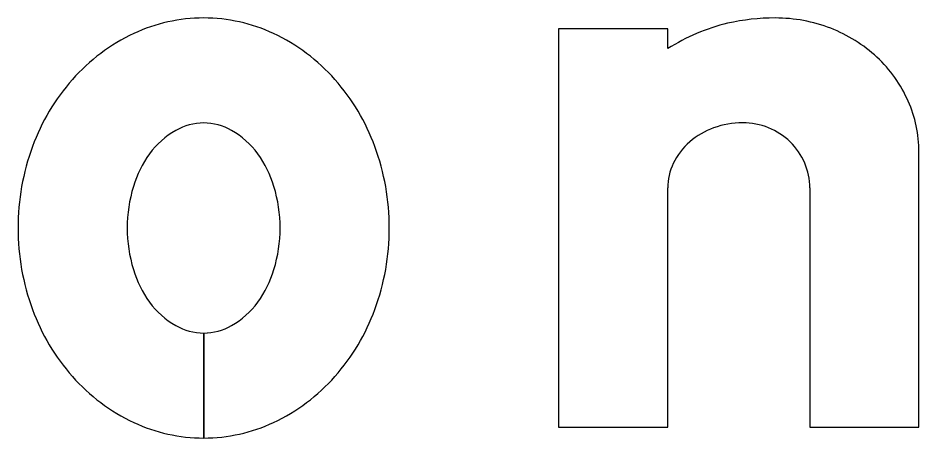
# Model space of a CAD drawing. Extents: x 1806251 to 1809821, y 414895 to 422886.
# Drawn here: x 1809677.4341 to 1809677.5991, y 415222.3291 to 415222.4061 of the extents above; entities that cross this region are included whole.
import ezdxf

# ---------------------------------------------------------------- set-up
doc = ezdxf.new("R2010")
doc.units = 0
for name, color, linetype in [('GSBWFILL', 7, 'Continuous'), ('GSCOLORFILL', 7, 'Continuous'), ('GSOUTLINE', 7, 'Continuous')]:
    doc.layers.add(name, color=color, linetype=linetype)

msp = doc.modelspace()

# ---------------------------------------------------------------- linework, layer by layer
at = {"layer": 'GSBWFILL'}
for p, q in [((1809677.5790927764, 415222.3749318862), (1809677.5790927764, 415222.33107288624)), ((1809677.4680928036, 415222.3483228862), (1809677.4680928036, 415222.32907288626)), ((1809677.4680978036, 415222.32907288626), (1809677.4680978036, 415222.3483228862))]:
    msp.add_line(p, q, dxfattribs=at)
for points in [[(1809677.5530928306, 415222.4004613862), (1809677.5530928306, 415222.4040728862), (1809677.5330928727, 415222.4040728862), (1809677.5330928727, 415222.33107288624), (1809677.5530928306, 415222.33107288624), (1809677.5530928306, 415222.3749318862)], [(1809677.5790927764, 415222.33107288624), (1809677.5990927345, 415222.33107288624), (1809677.5990927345, 415222.38151438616)]]:
    msp.add_lwpolyline(points, dxfattribs=at)
for centre, major_axis, ratio, start_param, end_param in [((1809677.4680928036, 415222.3759373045), (1.8452721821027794e-18, 0.030135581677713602), 0.9999979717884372, 0, 0.4385709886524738), ((1809677.4680928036, 415222.3759373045), (1.845272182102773e-18, 0.030135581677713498), 0.9999979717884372, 5.844614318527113, 6.283185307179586), ((1809677.572780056, 415222.36607027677), (2.4494533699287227e-18, 0.04000260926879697), 0.9999979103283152, 0, 0.21998619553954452), ((1809677.572780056, 415222.3779176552), (1.7240106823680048e-18, 0.02815523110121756), 0.999997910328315, 5.914285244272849, 6.283185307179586), ((1809677.5724391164, 415222.3700871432), (2.2051146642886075e-18, 0.036012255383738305), 0.9999979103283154, 0.23508775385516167, 0.5671317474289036), ((1809677.5734580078, 415222.3796712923), (1.6088863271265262e-18, 0.02627510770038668), 0.9999979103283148, 5.532257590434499, 5.9142852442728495), ((1809677.4699923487, 415222.3718874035), (2.119179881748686e-18, 0.03460883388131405), 0.9999979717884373, 0.43857098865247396, 0.8473876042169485), ((1809677.466193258, 415222.3718874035), (2.1191798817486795e-18, 0.034608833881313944), 0.999997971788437, 5.435797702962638, 5.844614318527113), ((1809677.5745049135, 415222.3807929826), (1.5149349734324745e-18, 0.02474076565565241), 0.9999979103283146, 5.130076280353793, 5.5322576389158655), ((1809677.4729548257, 415222.36927118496), (2.36119023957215e-18, 0.0385611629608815), 0.9999979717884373, 0.8473876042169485, 1.2201165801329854), ((1809677.4632307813, 415222.36927118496), (2.3611902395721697e-18, 0.03856116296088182), 0.9999979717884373, 5.063068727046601, 5.435797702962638), ((1809677.576130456, 415222.38151440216), (1.4060369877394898e-18, 0.022962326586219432), 0.9999979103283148, 4.71238898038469, 5.130076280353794), ((1809677.4680928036, 415222.37649776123), (6.322315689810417e-19, 0.01032512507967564), 0.9999979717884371, 0, 0.517723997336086), ((1809677.4680928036, 415222.37649776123), (6.32231568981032e-19, 0.010325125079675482), 0.9999979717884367, 5.7654613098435, 6.283185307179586), ((1809677.566141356, 415222.3729819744), (8.426853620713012e-19, 0.013762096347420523), 0.9999979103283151, 0.3457036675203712, 0.7157182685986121), ((1809677.5668125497, 415222.3711184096), (9.639713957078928e-19, 0.015742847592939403), 0.9999979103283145, 0, 0.3457036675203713), ((1809677.5668125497, 415222.37422769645), (7.735824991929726e-19, 0.012633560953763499), 0.9999979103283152, 5.900623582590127, 6.283185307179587), ((1809677.5669504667, 415222.37457044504), (7.509598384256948e-19, 0.012264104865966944), 0.9999979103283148, 5.512269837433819, 5.900623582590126), ((1809677.4705358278, 415222.37220831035), (9.34497250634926e-19, 0.015261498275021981), 0.9999979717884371, 0.5177239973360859, 0.9420000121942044), ((1809677.4656497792, 415222.37220831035), (9.344972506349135e-19, 0.015261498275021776), 0.9999979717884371, 5.341185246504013, 5.765461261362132), ((1809677.56510805, 415222.37417033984), (7.462577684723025e-19, 0.012187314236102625), 0.9999979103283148, 0.7157182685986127, 1.1262308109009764), ((1809677.5671638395, 415222.37479008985), (7.322091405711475e-19, 0.011957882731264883), 0.9999979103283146, 5.115435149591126, 5.51226978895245), ((1809677.4775975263, 415222.3675728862), (2.663897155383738e-18, 0.0435047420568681), 0.999997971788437, 1.2201165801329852, 1.5707963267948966), ((1809677.4743901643, 415222.3694051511), (1.2263236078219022e-18, 0.020027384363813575), 0.9999979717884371, 0.9420000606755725, 1.278196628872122), ((1809677.461795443, 415222.3694051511), (1.2263236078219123e-18, 0.02002738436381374), 0.9999979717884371, 5.004988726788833, 5.341185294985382), ((1809677.4585880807, 415222.3675728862), (2.663897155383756e-18, 0.0435047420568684), 0.999997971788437, 4.71238898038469, 5.063068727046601), ((1809677.5635098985, 415222.37493165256), (6.378627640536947e-19, 0.010417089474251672), 0.9999979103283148, 1.126230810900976, 1.5707963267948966), ((1809677.5674958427, 415222.37493165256), (7.101088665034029e-19, 0.01159695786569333), 0.9999979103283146, 4.71238898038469, 5.115435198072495), ((1809677.480472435, 415222.3675728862), (1.6152881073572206e-18, 0.02637965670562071), 0.999997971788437, 1.278196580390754, 1.5707963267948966), ((1809677.455713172, 415222.3675728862), (1.6152881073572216e-18, 0.026379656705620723), 0.9999979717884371, 4.71238898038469, 5.004988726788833), ((1809677.4775975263, 415222.3675728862), (2.6638971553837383e-18, 0.043504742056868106), 0.999997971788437, 1.570796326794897, 1.9214760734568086), ((1809677.480472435, 415222.3675728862), (1.6152881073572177e-18, 0.02637965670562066), 0.9999979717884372, 1.5707963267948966, 1.8633960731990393), ((1809677.455713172, 415222.3675728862), (1.6152881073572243e-18, 0.026379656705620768), 0.9999979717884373, 4.4197892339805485, 4.712388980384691), ((1809677.4585880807, 415222.3675728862), (2.663897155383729e-18, 0.043504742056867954), 0.9999979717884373, 4.361709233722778, 4.71238898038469), ((1809677.4743901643, 415222.36574062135), (1.2263236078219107e-18, 0.020027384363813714), 0.9999979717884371, 1.8633960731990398, 2.199592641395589), ((1809677.461795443, 415222.36574062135), (1.2263236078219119e-18, 0.02002738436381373), 0.9999979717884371, 4.083592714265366, 4.419789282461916), ((1809677.4705358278, 415222.3629374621), (9.344972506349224e-19, 0.015261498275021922), 0.9999979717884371, 2.199592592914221, 2.623868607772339), ((1809677.4656497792, 415222.3629374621), (9.34497250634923e-19, 0.01526149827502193), 0.9999979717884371, 3.6593166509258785, 4.083592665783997), ((1809677.4729548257, 415222.36587458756), (2.3611902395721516e-18, 0.03856116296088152), 0.9999979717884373, 1.9214760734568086, 2.2942050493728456), ((1809677.4632307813, 415222.36587458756), (2.361190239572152e-18, 0.03856116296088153), 0.9999979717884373, 3.9889802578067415, 4.361709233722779), ((1809677.4680928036, 415222.3586480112), (6.32231568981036e-19, 0.010325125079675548), 0.9999979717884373, 2.6238686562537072, 3.141592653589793), ((1809677.4680928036, 415222.3586480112), (6.322315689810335e-19, 0.010325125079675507), 0.9999979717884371, 3.1420768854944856, 3.6593166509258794), ((1809677.4699923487, 415222.363258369), (2.119179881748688e-18, 0.03460883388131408), 0.9999979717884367, 2.2942050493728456, 2.70302166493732), ((1809677.466193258, 415222.363258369), (2.1191798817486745e-18, 0.03460883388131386), 0.9999979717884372, 3.5801636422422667, 3.988980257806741), ((1809677.4680928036, 415222.35920846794), (1.845272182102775e-18, 0.030135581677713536), 0.9999979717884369, 2.7030216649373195, 3.141592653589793), ((1809677.4680928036, 415222.35920846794), (1.8452721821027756e-18, 0.030135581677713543), 0.9999979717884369, 3.1417586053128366, 3.5801636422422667)]:
    msp.add_ellipse(centre, major_axis=major_axis, ratio=ratio, start_param=start_param, end_param=end_param, dxfattribs=at)
at = {"layer": 'GSCOLORFILL'}
for p, q in [((1809677.5790927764, 415222.3749318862), (1809677.5790927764, 415222.33107288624)), ((1809677.4680928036, 415222.3483228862), (1809677.4680928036, 415222.32907288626)), ((1809677.4680978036, 415222.32907288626), (1809677.4680978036, 415222.3483228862))]:
    msp.add_line(p, q, dxfattribs=at)
for points in [[(1809677.5530928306, 415222.4004613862), (1809677.5530928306, 415222.4040728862), (1809677.5330928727, 415222.4040728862), (1809677.5330928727, 415222.33107288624), (1809677.5530928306, 415222.33107288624), (1809677.5530928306, 415222.3749318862)], [(1809677.5790927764, 415222.33107288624), (1809677.5990927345, 415222.33107288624), (1809677.5990927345, 415222.38151438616)]]:
    msp.add_lwpolyline(points, dxfattribs=at)
for centre, major_axis, ratio, start_param, end_param in [((1809677.4680928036, 415222.3759373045), (1.8452721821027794e-18, 0.030135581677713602), 0.9999979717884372, 0, 0.4385709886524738), ((1809677.4680928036, 415222.3759373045), (1.845272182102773e-18, 0.030135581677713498), 0.9999979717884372, 5.844614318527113, 6.283185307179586), ((1809677.572780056, 415222.36607027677), (2.4494533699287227e-18, 0.04000260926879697), 0.9999979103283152, 0, 0.21998619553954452), ((1809677.572780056, 415222.3779176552), (1.7240106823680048e-18, 0.02815523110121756), 0.999997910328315, 5.914285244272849, 6.283185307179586), ((1809677.5724391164, 415222.3700871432), (2.2051146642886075e-18, 0.036012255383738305), 0.9999979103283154, 0.23508775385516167, 0.5671317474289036), ((1809677.5734580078, 415222.3796712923), (1.6088863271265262e-18, 0.02627510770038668), 0.9999979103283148, 5.532257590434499, 5.9142852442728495), ((1809677.4699923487, 415222.3718874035), (2.119179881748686e-18, 0.03460883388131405), 0.9999979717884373, 0.43857098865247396, 0.8473876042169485), ((1809677.466193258, 415222.3718874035), (2.1191798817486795e-18, 0.034608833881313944), 0.999997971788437, 5.435797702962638, 5.844614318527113), ((1809677.5745049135, 415222.3807929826), (1.5149349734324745e-18, 0.02474076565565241), 0.9999979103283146, 5.130076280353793, 5.5322576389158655), ((1809677.4729548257, 415222.36927118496), (2.36119023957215e-18, 0.0385611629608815), 0.9999979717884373, 0.8473876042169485, 1.2201165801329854), ((1809677.4632307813, 415222.36927118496), (2.3611902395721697e-18, 0.03856116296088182), 0.9999979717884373, 5.063068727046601, 5.435797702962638), ((1809677.576130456, 415222.38151440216), (1.4060369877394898e-18, 0.022962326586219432), 0.9999979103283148, 4.71238898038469, 5.130076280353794), ((1809677.4680928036, 415222.37649776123), (6.322315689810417e-19, 0.01032512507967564), 0.9999979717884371, 0, 0.517723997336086), ((1809677.4680928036, 415222.37649776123), (6.32231568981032e-19, 0.010325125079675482), 0.9999979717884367, 5.7654613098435, 6.283185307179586), ((1809677.566141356, 415222.3729819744), (8.426853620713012e-19, 0.013762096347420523), 0.9999979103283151, 0.3457036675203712, 0.7157182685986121), ((1809677.5668125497, 415222.3711184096), (9.639713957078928e-19, 0.015742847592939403), 0.9999979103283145, 0, 0.3457036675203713), ((1809677.5668125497, 415222.37422769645), (7.735824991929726e-19, 0.012633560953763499), 0.9999979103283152, 5.900623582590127, 6.283185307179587), ((1809677.5669504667, 415222.37457044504), (7.509598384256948e-19, 0.012264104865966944), 0.9999979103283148, 5.512269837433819, 5.900623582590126), ((1809677.4705358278, 415222.37220831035), (9.34497250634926e-19, 0.015261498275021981), 0.9999979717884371, 0.5177239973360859, 0.9420000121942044), ((1809677.4656497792, 415222.37220831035), (9.344972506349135e-19, 0.015261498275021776), 0.9999979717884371, 5.341185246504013, 5.765461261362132), ((1809677.56510805, 415222.37417033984), (7.462577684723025e-19, 0.012187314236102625), 0.9999979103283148, 0.7157182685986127, 1.1262308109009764), ((1809677.5671638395, 415222.37479008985), (7.322091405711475e-19, 0.011957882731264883), 0.9999979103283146, 5.115435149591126, 5.51226978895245), ((1809677.4775975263, 415222.3675728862), (2.663897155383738e-18, 0.0435047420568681), 0.999997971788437, 1.2201165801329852, 1.5707963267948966), ((1809677.4743901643, 415222.3694051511), (1.2263236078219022e-18, 0.020027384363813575), 0.9999979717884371, 0.9420000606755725, 1.278196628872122), ((1809677.461795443, 415222.3694051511), (1.2263236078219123e-18, 0.02002738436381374), 0.9999979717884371, 5.004988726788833, 5.341185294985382), ((1809677.4585880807, 415222.3675728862), (2.663897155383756e-18, 0.0435047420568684), 0.999997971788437, 4.71238898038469, 5.063068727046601), ((1809677.5635098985, 415222.37493165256), (6.378627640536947e-19, 0.010417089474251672), 0.9999979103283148, 1.126230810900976, 1.5707963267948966), ((1809677.5674958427, 415222.37493165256), (7.101088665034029e-19, 0.01159695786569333), 0.9999979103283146, 4.71238898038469, 5.115435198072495), ((1809677.480472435, 415222.3675728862), (1.6152881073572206e-18, 0.02637965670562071), 0.999997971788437, 1.278196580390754, 1.5707963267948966), ((1809677.455713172, 415222.3675728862), (1.6152881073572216e-18, 0.026379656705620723), 0.9999979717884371, 4.71238898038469, 5.004988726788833), ((1809677.4775975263, 415222.3675728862), (2.6638971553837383e-18, 0.043504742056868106), 0.999997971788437, 1.570796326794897, 1.9214760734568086), ((1809677.480472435, 415222.3675728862), (1.6152881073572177e-18, 0.02637965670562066), 0.9999979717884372, 1.5707963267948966, 1.8633960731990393), ((1809677.455713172, 415222.3675728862), (1.6152881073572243e-18, 0.026379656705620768), 0.9999979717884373, 4.4197892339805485, 4.712388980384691), ((1809677.4585880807, 415222.3675728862), (2.663897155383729e-18, 0.043504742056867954), 0.9999979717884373, 4.361709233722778, 4.71238898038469), ((1809677.4743901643, 415222.36574062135), (1.2263236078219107e-18, 0.020027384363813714), 0.9999979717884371, 1.8633960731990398, 2.199592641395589), ((1809677.461795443, 415222.36574062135), (1.2263236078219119e-18, 0.02002738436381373), 0.9999979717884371, 4.083592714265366, 4.419789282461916), ((1809677.4705358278, 415222.3629374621), (9.344972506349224e-19, 0.015261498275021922), 0.9999979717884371, 2.199592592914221, 2.623868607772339), ((1809677.4656497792, 415222.3629374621), (9.34497250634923e-19, 0.01526149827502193), 0.9999979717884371, 3.6593166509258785, 4.083592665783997), ((1809677.4729548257, 415222.36587458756), (2.3611902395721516e-18, 0.03856116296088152), 0.9999979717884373, 1.9214760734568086, 2.2942050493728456), ((1809677.4632307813, 415222.36587458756), (2.361190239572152e-18, 0.03856116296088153), 0.9999979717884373, 3.9889802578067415, 4.361709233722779), ((1809677.4680928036, 415222.3586480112), (6.32231568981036e-19, 0.010325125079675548), 0.9999979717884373, 2.6238686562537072, 3.141592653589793), ((1809677.4680928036, 415222.3586480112), (6.322315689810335e-19, 0.010325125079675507), 0.9999979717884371, 3.1420768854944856, 3.6593166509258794), ((1809677.4699923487, 415222.363258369), (2.119179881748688e-18, 0.03460883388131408), 0.9999979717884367, 2.2942050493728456, 2.70302166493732), ((1809677.466193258, 415222.363258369), (2.1191798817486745e-18, 0.03460883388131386), 0.9999979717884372, 3.5801636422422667, 3.988980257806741), ((1809677.4680928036, 415222.35920846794), (1.845272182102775e-18, 0.030135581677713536), 0.9999979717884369, 2.7030216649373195, 3.141592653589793), ((1809677.4680928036, 415222.35920846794), (1.8452721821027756e-18, 0.030135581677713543), 0.9999979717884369, 3.1417586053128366, 3.5801636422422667)]:
    msp.add_ellipse(centre, major_axis=major_axis, ratio=ratio, start_param=start_param, end_param=end_param, dxfattribs=at)
at = {"layer": 'GSOUTLINE'}
msp.add_line((1809677.5790927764, 415222.3749318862), (1809677.5790927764, 415222.33107288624), dxfattribs=at)
for points in [[(1809677.5530928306, 415222.4004613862), (1809677.5530928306, 415222.4040728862), (1809677.5330928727, 415222.4040728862), (1809677.5330928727, 415222.33107288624), (1809677.5530928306, 415222.33107288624), (1809677.5530928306, 415222.3749318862)], [(1809677.5790927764, 415222.33107288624), (1809677.5990927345, 415222.33107288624), (1809677.5990927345, 415222.38151438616)]]:
    msp.add_lwpolyline(points, dxfattribs=at)
for centre, major_axis, ratio, start_param, end_param in [((1809677.4680928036, 415222.3759373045), (1.8452721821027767e-18, 0.03013558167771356), 0.9999979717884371, 0, 0.4385709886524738), ((1809677.4680928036, 415222.3759373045), (1.8452721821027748e-18, 0.03013558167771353), 0.9999979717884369, 5.844614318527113, 6.283185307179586), ((1809677.572780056, 415222.36607027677), (2.449453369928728e-18, 0.04000260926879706), 0.9999979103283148, 0, 0.21998619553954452), ((1809677.572780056, 415222.3779176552), (1.7240106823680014e-18, 0.028155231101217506), 0.9999979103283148, 5.914285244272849, 6.283185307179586), ((1809677.5724391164, 415222.3700871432), (2.2051146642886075e-18, 0.036012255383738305), 0.9999979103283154, 0.23508775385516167, 0.5671317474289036), ((1809677.5734580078, 415222.3796712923), (1.6088863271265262e-18, 0.02627510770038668), 0.9999979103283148, 5.532257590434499, 5.9142852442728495), ((1809677.4699923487, 415222.3718874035), (2.119179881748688e-18, 0.03460883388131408), 0.9999979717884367, 0.43857098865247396, 0.8473876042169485), ((1809677.466193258, 415222.3718874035), (2.1191798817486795e-18, 0.034608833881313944), 0.999997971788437, 5.435797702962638, 5.844614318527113), ((1809677.5745049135, 415222.3807929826), (1.5149349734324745e-18, 0.02474076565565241), 0.9999979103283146, 5.130076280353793, 5.5322576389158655), ((1809677.4729548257, 415222.36927118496), (2.361190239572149e-18, 0.03856116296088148), 0.9999979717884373, 0.8473876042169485, 1.2201165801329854), ((1809677.4632307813, 415222.36927118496), (2.3611902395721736e-18, 0.038561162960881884), 0.9999979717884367, 5.063068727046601, 5.435797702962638), ((1809677.576130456, 415222.38151440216), (1.4060369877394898e-18, 0.022962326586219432), 0.9999979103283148, 4.71238898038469, 5.130076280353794), ((1809677.4680928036, 415222.37649776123), (6.3223156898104e-19, 0.010325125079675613), 0.999997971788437, 0, 0.517723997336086), ((1809677.4680928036, 415222.37649776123), (6.322315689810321e-19, 0.010325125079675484), 0.9999979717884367, 5.7654613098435, 6.283185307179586), ((1809677.566141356, 415222.3729819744), (8.426853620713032e-19, 0.013762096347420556), 0.9999979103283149, 0.3457036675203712, 0.7157182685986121), ((1809677.5668125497, 415222.3711184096), (9.639713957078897e-19, 0.015742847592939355), 0.9999979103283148, 0, 0.3457036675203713), ((1809677.5668125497, 415222.37422769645), (7.735824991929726e-19, 0.012633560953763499), 0.9999979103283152, 5.900623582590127, 6.283185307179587), ((1809677.5669504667, 415222.37457044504), (7.509598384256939e-19, 0.012264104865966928), 0.9999979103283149, 5.512269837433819, 5.900623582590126), ((1809677.4705358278, 415222.37220831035), (9.344972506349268e-19, 0.015261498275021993), 0.9999979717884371, 0.5177239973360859, 0.9420000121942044), ((1809677.4656497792, 415222.37220831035), (9.344972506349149e-19, 0.015261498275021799), 0.9999979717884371, 5.341185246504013, 5.765461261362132), ((1809677.56510805, 415222.37417033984), (7.462577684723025e-19, 0.012187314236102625), 0.9999979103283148, 0.7157182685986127, 1.1262308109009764), ((1809677.5671638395, 415222.37479008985), (7.32209140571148e-19, 0.011957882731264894), 0.9999979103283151, 5.115435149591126, 5.51226978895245), ((1809677.4775975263, 415222.3675728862), (2.6638971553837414e-18, 0.043504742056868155), 0.9999979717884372, 1.2201165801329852, 1.5707963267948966), ((1809677.4743901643, 415222.3694051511), (1.2263236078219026e-18, 0.020027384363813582), 0.9999979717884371, 0.9420000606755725, 1.278196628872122), ((1809677.461795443, 415222.3694051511), (1.2263236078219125e-18, 0.020027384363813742), 0.9999979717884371, 5.004988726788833, 5.341185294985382), ((1809677.4585880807, 415222.3675728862), (2.6638971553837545e-18, 0.04350474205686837), 0.999997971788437, 4.71238898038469, 5.063068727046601), ((1809677.5635098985, 415222.37493165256), (6.378627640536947e-19, 0.010417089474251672), 0.9999979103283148, 1.126230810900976, 1.5707963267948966), ((1809677.5674958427, 415222.37493165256), (7.101088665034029e-19, 0.01159695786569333), 0.9999979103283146, 4.71238898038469, 5.115435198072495), ((1809677.480472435, 415222.3675728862), (1.6152881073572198e-18, 0.026379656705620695), 0.9999979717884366, 1.278196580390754, 1.5707963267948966), ((1809677.455713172, 415222.3675728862), (1.6152881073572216e-18, 0.026379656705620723), 0.9999979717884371, 4.71238898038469, 5.004988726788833), ((1809677.4775975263, 415222.3675728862), (2.6638971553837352e-18, 0.04350474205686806), 0.999997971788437, 1.5707963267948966, 1.9214760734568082), ((1809677.480472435, 415222.3675728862), (1.6152881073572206e-18, 0.02637965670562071), 0.999997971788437, 1.5707963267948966, 1.8633960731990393), ((1809677.455713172, 415222.3675728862), (1.615288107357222e-18, 0.02637965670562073), 0.9999979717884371, 4.4197892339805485, 4.712388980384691), ((1809677.4585880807, 415222.3675728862), (2.66389715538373e-18, 0.04350474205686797), 0.9999979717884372, 4.361709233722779, 4.71238898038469), ((1809677.4743901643, 415222.36574062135), (1.2263236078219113e-18, 0.02002738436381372), 0.9999979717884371, 1.8633960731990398, 2.199592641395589), ((1809677.461795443, 415222.36574062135), (1.2263236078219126e-18, 0.020027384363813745), 0.9999979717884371, 4.083592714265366, 4.419789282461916), ((1809677.4705358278, 415222.3629374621), (9.344972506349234e-19, 0.015261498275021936), 0.9999979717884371, 2.199592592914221, 2.623868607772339), ((1809677.4656497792, 415222.3629374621), (9.34497250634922e-19, 0.015261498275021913), 0.9999979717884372, 3.6593166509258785, 4.083592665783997), ((1809677.4729548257, 415222.36587458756), (2.3611902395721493e-18, 0.03856116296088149), 0.9999979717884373, 1.9214760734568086, 2.2942050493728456), ((1809677.4632307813, 415222.36587458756), (2.3611902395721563e-18, 0.0385611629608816), 0.9999979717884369, 3.9889802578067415, 4.361709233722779), ((1809677.4680928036, 415222.3586480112), (6.322315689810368e-19, 0.01032512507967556), 0.9999979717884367, 2.6238686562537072, 3.141592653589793), ((1809677.4680928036, 415222.3586480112), (6.322315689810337e-19, 0.01032512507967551), 0.9999979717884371, 3.141592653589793, 3.659316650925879), ((1809677.4699923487, 415222.363258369), (2.119179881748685e-18, 0.034608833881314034), 0.9999979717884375, 2.294205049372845, 2.7030216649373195), ((1809677.466193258, 415222.363258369), (2.1191798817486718e-18, 0.03460883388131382), 0.9999979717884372, 3.5801636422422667, 3.988980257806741), ((1809677.4680928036, 415222.35920846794), (1.8452721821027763e-18, 0.03013558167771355), 0.9999979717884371, 2.70302166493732, 3.1415926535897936), ((1809677.4680928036, 415222.35920846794), (1.8452721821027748e-18, 0.030135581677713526), 0.9999979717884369, 3.141592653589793, 3.5801636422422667)]:
    msp.add_ellipse(centre, major_axis=major_axis, ratio=ratio, start_param=start_param, end_param=end_param, dxfattribs=at)

doc.saveas('drawing.dxf')
